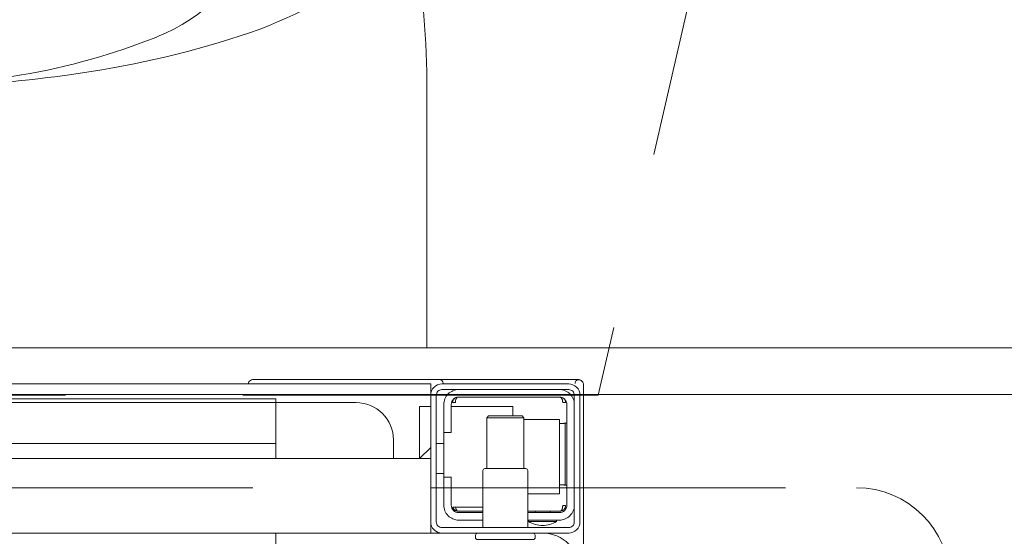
# Model space of a CAD drawing. Header units: millimetres. Extents: x 28291 to 177760, y -399809 to -170937.
# Tile 764 of 905: x 74046 to 74073, y -194623 to -194610. Entities that reach past the tile are written whole.
import ezdxf

# ---------------------------------------------------------------- set-up
doc = ezdxf.new("R2010")
doc.units = ezdxf.units.MM
doc.linetypes.add('HIDDEN2', pattern=[4.7625, 3.175, -1.5875])
doc.layers.get('0').update_dxf_attribs({"lineweight": 0})
doc.layers.add('!! 0_ Istn-okna - wymienione', color=9, linetype='Continuous', lineweight=13, true_color=0x808080)
doc.layers.add('!! 2 ZABUDOWA GK-MDF', color=7, linetype='Continuous', lineweight=13, true_color=0x7a7a7a)
doc.layers.add('!! 2_WYBURZENIA DO REMONTU', color=7, linetype='Continuous', lineweight=0, true_color=0x4d4d4d, plot=False)
doc.layers.add('!!_@ wypos sanit nd', color=7, linetype='Continuous', lineweight=0, plot=False)
doc.styles.add('TXT', font='simplex.shx')
doc.dimstyles.new('DIM50', dxfattribs={"dimscale": 5, "dimtxt": 2.5, "dimasz": 1.5, "dimexe": 0, "dimexo": 0, "dimgap": 0.5, "dimtad": 1, "dimdec": 4, "dimrnd": 0.5, "dimdsep": 46, "dimtxsty": 'TXT', "dimblk1": 'TICK1', "dimblk2": 'TICK1', "dimsah": 1, "dimcen": 0, "dimse1": 1, "dimse2": 1, "dimclrd": 1, "dimclre": 7, "dimclrt": 9, "dimadec": 0, "dimazin": 0, "dimtfac": 1, "dimtdec": 4, "dimtmove": 2, "dimatfit": 3, "dimldrblk": 'TICK1', "dimfxl": 1, "dimtolj": 1, "dimarcsym": 0})

# ---------------------------------------------------------------- blocks, each defined once
blk = doc.blocks.new('A$C164C2DE0')
for p, q in [((0, 15.897), (0, -15.897)), ((0, -15.897), (6.9, -15.897))]:
    blk.add_line(p, q)
for centre, radius, start, end in [((37.249, 0), 30.349, 180, 189.5334), ((54.258, 0), 47.358, 180, 187.6595), ((24.656, -2.115), 17.58, 189.5334, 201.8344), ((33.17, -2.836), 26.079, 187.6595, 197.9875), ((12.98, -6.796), 5, 201.7998, 291.3195), ((19.99, -7.115), 12.223, 197.9875, 218.0908), ((6.9, 9.541), 25.438, 270, 288.1049)]:
    blk.add_arc(centre, radius, start, end)
blk = doc.blocks.new('A$Cff2eaf8b')
for points in [[(-0.15993, -0.0325), (-0.17249, -0.0325, 0.405519), (-0.172, -0.032), (-0.172, -0.0313, 0.414214), (-0.1725, -0.0308), (-0.1875, -0.0308, 0.414214), (-0.188, -0.0313), (-0.188, -0.032, 0.405519), (-0.18751, -0.0325), (-0.19, -0.0325, -0.414214), (-0.2, -0.0225), (-0.2, 0.0575, -0.266001), (-0.19506, 0.06612)], [(-0.186, -0.034), (-0.186, -0.0493, 0.414214), (-0.1855, -0.0498), (-0.1745, -0.0498, 0.414214), (-0.174, -0.0493), (-0.174, -0.034)], [(-0.1985, -0.04, -0.414214), (-0.1945, -0.036), (-0.18625, -0.036), (-0.18625, -0.03562), (-0.19375, -0.03562), (-0.19375, -0.036)], [(-0.18625, -0.03562, 0.119096), (-0.19, -0.03454, 0.119096), (-0.19375, -0.03562)], [(-0.174, -0.036), (-0.1675, -0.036, -0.414214), (-0.1635, -0.04), (-0.16353, -0.0395)], [(-0.186, -0.038), (-0.1945, -0.038, 0.414214), (-0.1965, -0.04), (-0.1965, -0.067, 0.414214), (-0.1945, -0.069), (-0.1675, -0.069, 0.414214), (-0.1655, -0.067), (-0.1655, -0.0595), (-0.1635, -0.0595), (-0.1635, -0.04)], [(-0.1635, -0.0475), (-0.1655, -0.0475), (-0.1655, -0.04, 0.414214), (-0.1675, -0.038), (-0.174, -0.038)], [(-0.1945, -0.06193), (-0.19515, -0.06194), (-0.19542, -0.06194), (-0.1956, -0.06194), (-0.19567, -0.06194, 0.116465), (-0.19589, -0.062), (-0.19601, -0.06205), (-0.19601, -0.04535), (-0.19589, -0.0454, 0.116465), (-0.19567, -0.04546), (-0.19542, -0.04546), (-0.19515, -0.04546), (-0.1945, -0.04547)], [(-0.15, -0.0525), (-0.15, -0.0575, 0.414214), (-0.14, -0.0675), (-0.11847, -0.0675), (-0.11847, -0.0525)], [(-0.1675, -0.071, 0.414214), (-0.1635, -0.067), (-0.1635, -0.0595)], [(-0.1985, -0.067, 0.414214), (-0.1945, -0.071)], [(-0.20099, -0.0722, 0.198909), (-0.20056, -0.07326, 0.091301), (-0.20011, -0.07356)], [(-0.16237, -0.07369), (-0.1625, -0.07369), (-0.16269, -0.07369), (-0.16294, -0.07369), (-0.16323, -0.07369), (-0.16357, -0.07369), (-0.16393, -0.07369), (-0.16428, -0.07369), (-0.19771, -0.07369), (-0.19841, -0.07369), (-0.19903, -0.07369), (-0.19948, -0.07369), (-0.19961, -0.07369), (-0.19973, -0.07367), (-0.19984, -0.07365), (-0.20003, -0.07359, 0.517033), (-0.1987, -0.07266)], [(-0.1633, -0.0727, 0.412536), (-0.1623, -0.0737), (-0.11251, -0.0737), (-0.11222, -0.07367), (-0.11194, -0.07358), (-0.11168, -0.07345), (-0.11145, -0.07326), (-0.11126, -0.07304), (-0.11112, -0.07278), (-0.11104, -0.0725)]]:
    blk.add_lwpolyline(points, format="xyb")
for points in [[(-0.11847, -0.0325), (-0.11847, 0.0575), (0.11153, 0.0575), (0.11153, -0.0325)], [(-0.20099, -0.02721), (-0.20099, -0.0722)], [(-0.16, -0.0355), (-0.16, -0.0325), (0.16, -0.0325), (0.16, -0.0355)], [(-0.16, -0.0485), (-0.16, -0.0365)], [(-0.19478, -0.0384), (-0.186, -0.0384)], [(-0.192, -0.038), (-0.192, -0.0384)], [(-0.188, -0.038), (-0.188, -0.0384)], [(-0.16664, -0.0395), (-0.16666, -0.03934), (-0.16669, -0.03923), (-0.16672, -0.03912), (-0.16675, -0.03902), (-0.16679, -0.03892), (-0.16684, -0.03881), (-0.16689, -0.03872), (-0.16695, -0.03863), (-0.16702, -0.03855), (-0.1671, -0.03848), (-0.16718, -0.03843), (-0.16729, -0.0384), (-0.16718, -0.03841), (-0.16708, -0.03842), (-0.16696, -0.03845), (-0.16686, -0.03848), (-0.16677, -0.03851), (-0.16666, -0.03856), (-0.16657, -0.03861), (-0.16646, -0.03868), (-0.16636, -0.03876), (-0.16627, -0.03884), (-0.16618, -0.03894), (-0.1661, -0.03904), (-0.16603, -0.03915), (-0.16598, -0.03926), (-0.16593, -0.03938), (-0.16589, -0.0395), (-0.174, -0.0395)], [(-0.174, -0.0384), (-0.16722, -0.0384)], [(-0.185, -0.063), (-0.1945, -0.063), (-0.1945, -0.043), (-0.186, -0.043)], [(-0.19591, -0.04539), (-0.19602, -0.04539), (-0.19616, -0.04539), (-0.19632, -0.04539), (-0.1965, -0.04539)], [(-0.185, -0.0498), (-0.185, -0.06342), (-0.1845, -0.06392), (-0.1755, -0.06392), (-0.175, -0.06342), (-0.175, -0.0498)], [(-0.1615, -0.0485), (-0.1635, -0.0485)], [(0.16, -0.0555), (0.157, -0.0525), (0.16, -0.0525), (-0.16, -0.0525), (-0.157, -0.0525), (-0.16, -0.0555)], [(-0.157, -0.0525), (-0.157, -0.0665), (-0.16, -0.0665)], [(0.10602, -0.0525), (0.10602, -0.05658), (-0.11847, -0.05658)], [(-0.1615, -0.0565), (-0.1635, -0.0565)], [(-0.1965, -0.06201), (-0.19632, -0.06201), (-0.19616, -0.06201), (-0.19602, -0.06201), (-0.19591, -0.06201)], [(-0.175, -0.06342), (-0.185, -0.06342)], [(-0.182, -0.06392), (-0.182, -0.0665), (-0.1655, -0.0665)], [(-0.16636, -0.06865), (-0.16625, -0.06854), (-0.16619, -0.06847), (-0.16612, -0.06839), (-0.16606, -0.0683), (-0.16601, -0.0682), (-0.16596, -0.06811), (-0.16592, -0.06801), (-0.16589, -0.0679), (-0.16586, -0.0678), (-0.16584, -0.06769), (-0.16583, -0.06759), (-0.16583, -0.06749), (-0.16593, -0.0675), (-0.16607, -0.0675), (-0.1663, -0.0675), (-0.16641, -0.0675), (-0.16651, -0.0675), (-0.16661, -0.0675), (-0.16661, -0.0676), (-0.16662, -0.0677), (-0.16663, -0.0678), (-0.16664, -0.0679), (-0.16665, -0.068), (-0.16667, -0.06811), (-0.1667, -0.06821), (-0.16673, -0.06831), (-0.16676, -0.06841), (-0.1668, -0.06852), (-0.16685, -0.06862), (-0.1669, -0.06871), (-0.16697, -0.0688), (-0.16704, -0.06887), (-0.16712, -0.06893), (-0.16725, -0.069), (-0.19475, -0.069), (-0.19493, -0.0689), (-0.19501, -0.06882), (-0.19508, -0.06874), (-0.19513, -0.06865), (-0.19518, -0.06855), (-0.19522, -0.06846), (-0.19526, -0.06835), (-0.19529, -0.06825), (-0.19532, -0.06813), (-0.19534, -0.06803), (-0.19536, -0.06793), (-0.19537, -0.06783), (-0.19538, -0.06772), (-0.19539, -0.0676), (-0.19539, -0.0675), (-0.19617, -0.06751), (-0.19616, -0.06762), (-0.19615, -0.06772), (-0.19613, -0.06783), (-0.19611, -0.06793), (-0.19607, -0.06803), (-0.19603, -0.06813), (-0.19598, -0.06823), (-0.19593, -0.06832), (-0.19586, -0.06841), (-0.19579, -0.06849), (-0.19572, -0.06857), (-0.19563, -0.06865)], [(-0.03305, -0.0725), (-0.16, -0.0725), (-0.16, -0.0695)]]:
    blk.add_lwpolyline(points)
for points in [[(-0.2, -0.0695), (-0.2, -0.0355, -0.414214), (-0.197, -0.0325), (-0.163, -0.0325, -0.414214), (-0.16, -0.0355), (-0.16, -0.0695, -0.414214), (-0.163, -0.0725), (-0.197, -0.0725, -0.414214)], [(-0.1615, -0.0355), (-0.1615, -0.0695, -0.414214), (-0.163, -0.071), (-0.197, -0.071, -0.414214), (-0.1985, -0.0695), (-0.1985, -0.0355, -0.414214), (-0.197, -0.034), (-0.163, -0.034, -0.414214)]]:
    blk.add_lwpolyline(points, format="xyb", close=True)
for points in [[(-0.19467, -0.0384), (-0.19467, -0.0384), (-0.19467, -0.0384), (-0.19466, -0.0384), (-0.19466, -0.0384), (-0.19466, -0.0384), (-0.19466, -0.0384), (-0.19466, -0.0384), (-0.19466, -0.0384), (-0.19466, -0.0384), (-0.19466, -0.0384), (-0.19466, -0.0384), (-0.19466, -0.0384), (-0.19466, -0.0384), (-0.19466, -0.0384), (-0.19467, -0.0384), (-0.19467, -0.0384), (-0.19467, -0.0384), (-0.19467, -0.0384), (-0.19467, -0.0384), (-0.19468, -0.0384), (-0.19468, -0.0384), (-0.19468, -0.0384), (-0.19469, -0.0384), (-0.1947, -0.0384), (-0.19471, -0.0384), (-0.19471, -0.0384), (-0.19471, -0.0384), (-0.19471, -0.0384), (-0.19472, -0.0384), (-0.19472, -0.0384), (-0.19472, -0.0384), (-0.19472, -0.03841), (-0.19473, -0.03841), (-0.19473, -0.03841), (-0.19473, -0.03841), (-0.19473, -0.03841), (-0.19473, -0.03841), (-0.19474, -0.03841), (-0.19474, -0.03841), (-0.19474, -0.03841), (-0.19474, -0.03841), (-0.19474, -0.03841), (-0.19474, -0.03841), (-0.19475, -0.03841), (-0.19475, -0.03841), (-0.19475, -0.03841), (-0.19475, -0.03841), (-0.19476, -0.03841), (-0.19476, -0.03841), (-0.19476, -0.03841), (-0.19476, -0.03841), (-0.19477, -0.03842), (-0.19477, -0.03842), (-0.19477, -0.03842), (-0.19478, -0.03842), (-0.19479, -0.03842), (-0.19479, -0.03842), (-0.1948, -0.03843), (-0.19481, -0.03843), (-0.19481, -0.03843), (-0.19482, -0.03844), (-0.19483, -0.03844), (-0.19484, -0.03844), (-0.19484, -0.03845), (-0.19485, -0.03845), (-0.19486, -0.03845), (-0.19486, -0.03846), (-0.19487, -0.03846), (-0.19488, -0.03847), (-0.19489, -0.03847), (-0.19489, -0.03848), (-0.1949, -0.03848), (-0.19491, -0.03849), (-0.19491, -0.03849), (-0.19492, -0.0385), (-0.19493, -0.0385), (-0.19493, -0.03851), (-0.19494, -0.03851), (-0.19495, -0.03852), (-0.19495, -0.03852), (-0.19496, -0.03853), (-0.19497, -0.03854), (-0.19497, -0.03854), (-0.19498, -0.03855), (-0.19499, -0.03856), (-0.19499, -0.03856), (-0.195, -0.03857), (-0.19501, -0.03858), (-0.19501, -0.03859), (-0.19502, -0.03859), (-0.19503, -0.0386), (-0.19503, -0.03861), (-0.19504, -0.03862), (-0.19505, -0.03862), (-0.19505, -0.03863), (-0.19506, -0.03864), (-0.19507, -0.03865), (-0.19507, -0.03866), (-0.19508, -0.03867), (-0.19508, -0.03868), (-0.19509, -0.03869), (-0.1951, -0.03869), (-0.1951, -0.0387), (-0.19511, -0.03871), (-0.19511, -0.03872), (-0.19512, -0.03873), (-0.19512, -0.03874), (-0.19513, -0.03875), (-0.19514, -0.03876), (-0.19514, -0.03877), (-0.19515, -0.03878), (-0.19515, -0.03879), (-0.19516, -0.0388), (-0.19516, -0.03881), (-0.19517, -0.03882), (-0.19517, -0.03884), (-0.19518, -0.03885), (-0.19518, -0.03886), (-0.19519, -0.03887), (-0.1952, -0.03888), (-0.1952, -0.03889), (-0.19521, -0.0389), (-0.19521, -0.03891), (-0.19521, -0.03893), (-0.19522, -0.03894), (-0.19522, -0.03895), (-0.19523, -0.03896), (-0.19523, -0.03897), (-0.19524, -0.03899), (-0.19524, -0.039), (-0.19525, -0.03901), (-0.19525, -0.03902), (-0.19526, -0.03905), (-0.19527, -0.03907), (-0.19528, -0.0391), (-0.19528, -0.03912), (-0.19529, -0.03915), (-0.1953, -0.03918), (-0.19531, -0.0392), (-0.19531, -0.03923), (-0.19532, -0.03926), (-0.19532, -0.03928), (-0.19533, -0.03931), (-0.19533, -0.03933), (-0.19534, -0.03936), (-0.19534, -0.03939), (-0.19535, -0.03941), (-0.19535, -0.03944), (-0.19536, -0.03947), (-0.19536, -0.03949), (-0.19536, -0.03952), (-0.19537, -0.03955), (-0.19537, -0.03957), (-0.19537, -0.0396), (-0.19537, -0.03961), (-0.19537, -0.03962), (-0.19538, -0.03963), (-0.19538, -0.03963), (-0.19538, -0.03964), (-0.19538, -0.03965), (-0.19538, -0.03965), (-0.19538, -0.03966), (-0.19538, -0.03966), (-0.19538, -0.03967), (-0.19538, -0.03967), (-0.19538, -0.03968), (-0.19538, -0.03969), (-0.19538, -0.03969), (-0.19538, -0.0397), (-0.19538, -0.0397), (-0.19538, -0.0397), (-0.19538, -0.03971), (-0.19538, -0.03971), (-0.19538, -0.03972), (-0.19538, -0.03972), (-0.19538, -0.03972), (-0.19538, -0.03973), (-0.19538, -0.03973), (-0.19538, -0.03973), (-0.19538, -0.03974), (-0.19538, -0.03974), (-0.19538, -0.03974), (-0.19538, -0.03974), (-0.19538, -0.03975), (-0.19538, -0.03975), (-0.19538, -0.03975), (-0.19538, -0.03976), (-0.19538, -0.03976), (-0.19538, -0.03977), (-0.19538, -0.03977), (-0.19539, -0.03978), (-0.19539, -0.03978), (-0.19539, -0.03979), (-0.19539, -0.03979), (-0.19539, -0.03979), (-0.19539, -0.0398), (-0.19539, -0.0398), (-0.19539, -0.03981), (-0.19539, -0.03981), (-0.19539, -0.03982), (-0.19538, -0.03982), (-0.19538, -0.03983), (-0.19538, -0.03983), (-0.19538, -0.03984), (-0.19538, -0.03984), (-0.19538, -0.03984), (-0.19538, -0.03985), (-0.19538, -0.03986), (-0.19538, -0.03986), (-0.19538, -0.03987), (-0.19538, -0.03987), (-0.19538, -0.03987), (-0.19538, -0.03988), (-0.19538, -0.03988), (-0.19538, -0.03989), (-0.19538, -0.03989), (-0.19538, -0.03989), (-0.19538, -0.03989), (-0.19538, -0.0399), (-0.19538, -0.0399), (-0.19539, -0.0399), (-0.19539, -0.0399), (-0.19539, -0.0399), (-0.19539, -0.0399), (-0.19539, -0.0399), (-0.19539, -0.03991), (-0.1954, -0.03991), (-0.1954, -0.03991), (-0.1954, -0.03991), (-0.1954, -0.03991), (-0.1954, -0.03991), (-0.19541, -0.03991), (-0.19541, -0.03991), (-0.19542, -0.03991), (-0.19542, -0.03991), (-0.19543, -0.0399), (-0.19544, -0.0399), (-0.19545, -0.0399), (-0.19545, -0.0399), (-0.19546, -0.0399), (-0.19546, -0.0399), (-0.19547, -0.0399), (-0.19547, -0.0399), (-0.19548, -0.0399), (-0.19549, -0.0399), (-0.1955, -0.0399), (-0.1955, -0.0399), (-0.19551, -0.0399), (-0.19552, -0.0399), (-0.19553, -0.0399), (-0.19554, -0.0399), (-0.19555, -0.0399), (-0.19556, -0.0399), (-0.19557, -0.0399), (-0.19558, -0.0399), (-0.19559, -0.0399), (-0.19561, -0.0399), (-0.19564, -0.0399), (-0.19566, -0.0399), (-0.19568, -0.0399), (-0.1957, -0.0399), (-0.19574, -0.0399), (-0.19576, -0.0399), (-0.19578, -0.0399), (-0.19595, -0.0399), (-0.19596, -0.0399), (-0.19598, -0.0399), (-0.19599, -0.0399), (-0.19601, -0.0399), (-0.19602, -0.0399), (-0.19603, -0.0399), (-0.19604, -0.0399), (-0.19605, -0.0399), (-0.19606, -0.0399), (-0.19607, -0.0399), (-0.19608, -0.0399), (-0.19609, -0.0399), (-0.1961, -0.0399), (-0.19611, -0.0399), (-0.19612, -0.0399), (-0.19613, -0.03989), (-0.19614, -0.03989), (-0.19614, -0.03989), (-0.19615, -0.03989), (-0.19615, -0.03989), (-0.19615, -0.03989), (-0.19615, -0.03989), (-0.19616, -0.03989), (-0.19616, -0.03989), (-0.19616, -0.03989), (-0.19616, -0.0399), (-0.19616, -0.0399), (-0.19616, -0.0399), (-0.19616, -0.0399), (-0.19616, -0.0399), (-0.19617, -0.0399), (-0.19617, -0.03991), (-0.19617, -0.03991), (-0.19617, -0.03991), (-0.19617, -0.03991), (-0.19617, -0.03991), (-0.19617, -0.03991), (-0.19617, -0.03991), (-0.19617, -0.03991), (-0.19617, -0.03991), (-0.19617, -0.03991), (-0.19617, -0.0399), (-0.19617, -0.0399), (-0.19617, -0.0399), (-0.19617, -0.03989), (-0.19617, -0.03989), (-0.19617, -0.03989), (-0.19617, -0.03988), (-0.19617, -0.03987), (-0.19617, -0.03986), (-0.19617, -0.03985), (-0.19617, -0.03984), (-0.19617, -0.03984), (-0.19617, -0.03984), (-0.19617, -0.03983), (-0.19617, -0.03983), (-0.19617, -0.03982), (-0.19617, -0.03982), (-0.19617, -0.03981), (-0.19616, -0.0398), (-0.19616, -0.03979), (-0.19616, -0.03979), (-0.19616, -0.03978), (-0.19616, -0.03978), (-0.19616, -0.03977), (-0.19616, -0.03977), (-0.19616, -0.03977), (-0.19616, -0.03976), (-0.19616, -0.03976), (-0.19616, -0.03975), (-0.19616, -0.03975), (-0.19616, -0.03974), (-0.19616, -0.03974), (-0.19616, -0.03973), (-0.19616, -0.03973), (-0.19616, -0.03972), (-0.19616, -0.03972), (-0.19616, -0.03972), (-0.19616, -0.03972), (-0.19616, -0.03971), (-0.19616, -0.03971), (-0.19616, -0.0397), (-0.19615, -0.0397), (-0.19615, -0.0397), (-0.19615, -0.03969), (-0.19615, -0.03969), (-0.19615, -0.03968), (-0.19615, -0.03967), (-0.19615, -0.03967), (-0.19615, -0.03966), (-0.19615, -0.03966), (-0.19615, -0.03965), (-0.19615, -0.03964), (-0.19614, -0.03964), (-0.19614, -0.03963), (-0.19614, -0.03962), (-0.19614, -0.03962), (-0.19614, -0.03961), (-0.19614, -0.0396), (-0.19614, -0.03959), (-0.19613, -0.03958), (-0.19613, -0.03958), (-0.19613, -0.03957), (-0.19613, -0.03955), (-0.19612, -0.03954), (-0.19612, -0.03952), (-0.19611, -0.0395), (-0.19611, -0.03949), (-0.1961, -0.03947), (-0.1961, -0.03945), (-0.19609, -0.03944), (-0.19609, -0.03942), (-0.19608, -0.03941), (-0.19608, -0.03939), (-0.19607, -0.03937), (-0.19607, -0.03936), (-0.19606, -0.03934), (-0.19605, -0.03933), (-0.19605, -0.03931), (-0.19604, -0.0393), (-0.19603, -0.03928), (-0.19603, -0.03927), (-0.19602, -0.03925), (-0.19601, -0.03923), (-0.196, -0.03922), (-0.196, -0.0392), (-0.19599, -0.03919), (-0.19598, -0.03918), (-0.19597, -0.03916), (-0.19596, -0.03915), (-0.19596, -0.03913), (-0.19595, -0.03912), (-0.19594, -0.0391), (-0.19593, -0.03909), (-0.19592, -0.03907), (-0.19591, -0.03906), (-0.1959, -0.03905), (-0.19589, -0.03903), (-0.19588, -0.03902), (-0.19587, -0.03901), (-0.19586, -0.03899), (-0.19585, -0.03898), (-0.19584, -0.03897), (-0.19583, -0.03895), (-0.19582, -0.03894), (-0.19581, -0.03893), (-0.1958, -0.03891), (-0.19579, -0.0389), (-0.19577, -0.03889), (-0.19576, -0.03888), (-0.19575, -0.03886), (-0.19574, -0.03885), (-0.19573, -0.03884), (-0.19572, -0.03883), (-0.1957, -0.03882), (-0.19569, -0.0388), (-0.19568, -0.03879), (-0.19567, -0.03878), (-0.19565, -0.03877), (-0.19564, -0.03876), (-0.19563, -0.03875), (-0.19562, -0.03874), (-0.1956, -0.03873), (-0.19559, -0.03872), (-0.19558, -0.03871), (-0.19556, -0.0387), (-0.19555, -0.03869), (-0.19554, -0.03868), (-0.19552, -0.03867), (-0.19551, -0.03866), (-0.19549, -0.03865), (-0.19548, -0.03864), (-0.19547, -0.03863), (-0.19545, -0.03862), (-0.19544, -0.03861), (-0.19542, -0.0386), (-0.19541, -0.0386), (-0.19539, -0.03859), (-0.19538, -0.03858), (-0.19536, -0.03857), (-0.19535, -0.03856), (-0.19533, -0.03856), (-0.19532, -0.03855), (-0.1953, -0.03854), (-0.19529, -0.03853), (-0.19527, -0.03853), (-0.19526, -0.03852), (-0.19524, -0.03851), (-0.19522, -0.03851), (-0.19521, -0.0385), (-0.19519, -0.0385), (-0.19518, -0.03849), (-0.19516, -0.03848), (-0.19515, -0.03848), (-0.19513, -0.03847), (-0.19511, -0.03847), (-0.1951, -0.03846), (-0.19508, -0.03846), (-0.19506, -0.03845), (-0.19505, -0.03845), (-0.19503, -0.03845), (-0.19502, -0.03844), (-0.195, -0.03844), (-0.19498, -0.03843), (-0.19497, -0.03843), (-0.19495, -0.03843), (-0.19493, -0.03842), (-0.19492, -0.03842), (-0.19491, -0.03842), (-0.1949, -0.03842), (-0.19489, -0.03842), (-0.19488, -0.03842), (-0.19487, -0.03841), (-0.19486, -0.03841), (-0.19485, -0.03841), (-0.19484, -0.03841), (-0.19483, -0.03841), (-0.19481, -0.03841), (-0.1948, -0.03841), (-0.19479, -0.03841), (-0.19479, -0.03841), (-0.19478, -0.03841), (-0.19478, -0.0384), (-0.19477, -0.0384), (-0.19477, -0.0384), (-0.19476, -0.0384), (-0.19475, -0.0384), (-0.19474, -0.0384), (-0.19474, -0.0384), (-0.19473, -0.0384), (-0.19473, -0.0384), (-0.19471, -0.0384), (-0.19471, -0.0384), (-0.1947, -0.0384), (-0.1947, -0.0384), (-0.19469, -0.0384), (-0.19469, -0.0384), (-0.19469, -0.0384), (-0.19469, -0.0384), (-0.19468, -0.0384), (-0.19468, -0.0384), (-0.19468, -0.0384), (-0.19468, -0.0384), (-0.19467, -0.0384), (-0.19467, -0.0384), (-0.19467, -0.0384)], [(-0.11847, -0.0685), (0.11153, -0.0685), (0.11153, -0.0675), (-0.11847, -0.0675)]]:
    blk.add_lwpolyline(points, close=True)
blk = doc.blocks.new('TICK1')
at = {"color": 0}
for p, q in [((0, -1.4), (0, 1.4)), ((0, 0), (-1, 0))]:
    blk.add_line(p, q, dxfattribs=at)
at = {"color": 2}
blk.add_line((-1, -1), (1, 1), dxfattribs=at)
blk = doc.blocks.new('*D1913')
at = {"layer": '!! 0_ Istn-okna - wymienione', "color": 1, "lineweight": -2, "transparency": 16777216}
blk.add_line((73777.923, -194606.38), (74084.923, -194606.38), dxfattribs=at)
at = {"layer": 'DEFPOINTS', "color": 0, "transparency": 16777216}
for p in [(74092.423, -194606.38), (73770.423, -194639.588), (74092.423, -194639.588)]:
    blk.add_point(p, dxfattribs=at)
at = {"layer": '!! 0_ Istn-okna - wymienione', "color": 1, "lineweight": -2, "transparency": 16777216, "xscale": 7.5, "yscale": 7.5, "zscale": 7.5, "rotation": 180}
blk.add_blockref('TICK1', (73770.423, -194606.38), dxfattribs=at)
at = {"layer": '!! 0_ Istn-okna - wymienione', "color": 1, "lineweight": -2, "transparency": 16777216, "xscale": 7.5, "yscale": 7.5, "zscale": 7.5}
blk.add_blockref('TICK1', (74092.423, -194606.38), dxfattribs=at)
at = {"layer": '!! 0_ Istn-okna - wymienione', "color": 9, "transparency": 16777216, "insert": (73931.423, -194597.63), "char_height": 12.5, "attachment_point": 5, "style": 'TXT'}
blk.add_mtext('\\A1;322', dxfattribs=at)

msp = doc.modelspace()

# ---------------------------------------------------------------- linework, layer by layer
at = {"layer": '!! 2 ZABUDOWA GK-MDF'}
for points in [[(73782.42327, -194618.3383), (74092.42327, -194618.3383)], [(73782.42327, -194619.5883), (74092.42327, -194619.5883)]]:
    msp.add_lwpolyline(points, dxfattribs=at)
at = {"layer": '!! 2_WYBURZENIA DO REMONTU', "linetype": 'HIDDEN2', "ltscale": 3}
for p, q in [((74065.5471, -194603.87186), (74061.91341, -194619.60527)), ((74061.91341, -194619.60527), (74035.76647, -194619.60527)), ((74028.83994, -194622.0883), (74068.83994, -194622.0883))]:
    msp.add_line(p, q, dxfattribs=at)
msp.add_arc((74068.83994, -194624.5883), 2.5, 0, 90, dxfattribs=at)
msp.add_lwpolyline([(73990.42327, -194619.5883), (74092.42327, -194619.5883)])

# ---------------------------------------------------------------- block references
at = {"layer": '!! 0_ Istn-okna - wymienione', "rotation": 90}
msp.add_blockref('A$C164C2DE0', (74041.42327, -194618.3383), dxfattribs=at)
at = {"layer": '!!_@ wypos sanit nd', "xscale": 100, "yscale": 100, "zscale": 100, "rotation": 180}
msp.add_blockref('A$Cff2eaf8b', (74041.42327, -194626.5563), dxfattribs=at)

# ---------------------------------------------------------------- dimensions: what is measured, and where the dimension line sits
at = {"layer": '!! 0_ Istn-okna - wymienione'}
dim = msp.add_linear_dim(base=(74092.42327, -194606.38034), p1=(73770.42327, -194639.5883), p2=(74092.42327, -194639.5883), dimstyle='DIM50', dxfattribs=at)
dim.commit()
dim.dimension.update_dxf_attribs({"geometry": '*D1913', "text_midpoint": (73931.42327, -194597.63034)})

doc.saveas('drawing.dxf')
